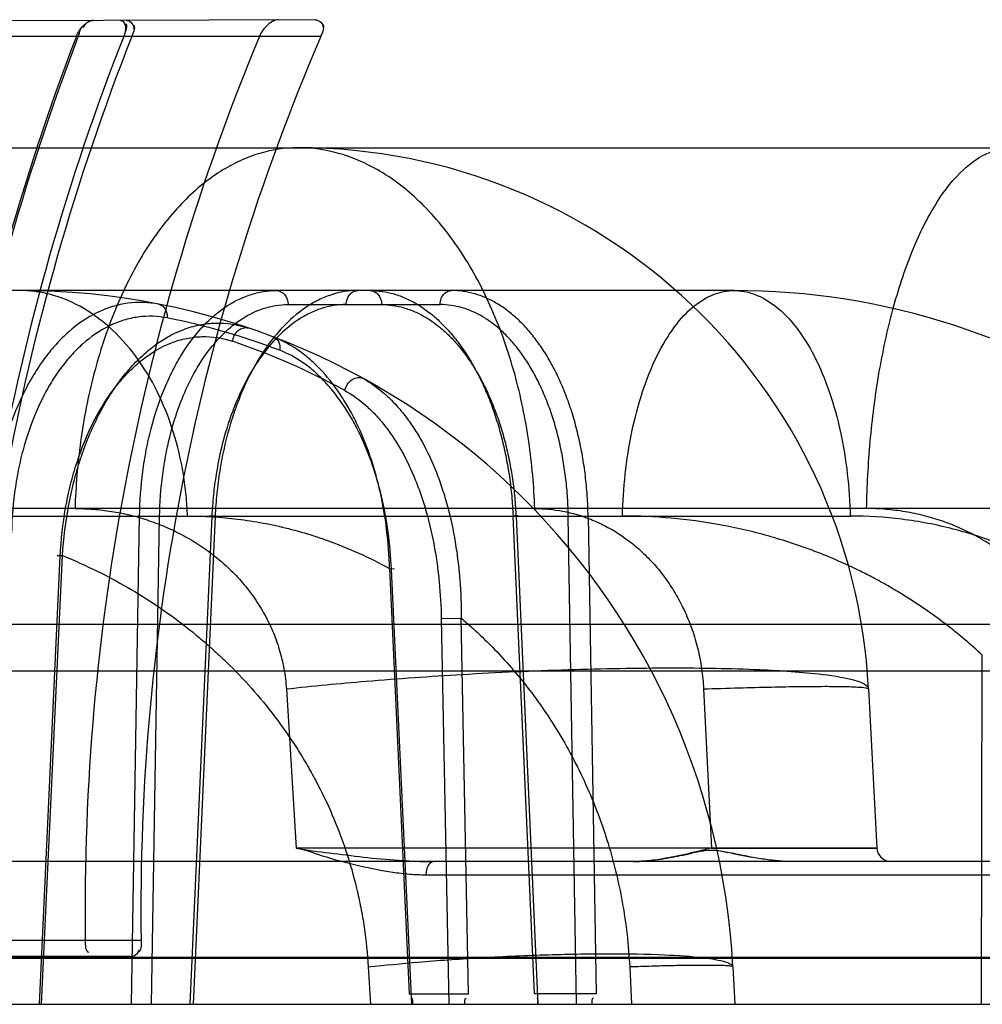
# Model space of a CAD drawing. Header units: millimetres. Extents: x 0 to 297, y 0 to 210.
# Tile 274 of 438: x 146.539 to 146.66, y 159.364 to 159.488. Entities that reach past the tile are written whole.
import ezdxf

# ---------------------------------------------------------------- set-up
doc = ezdxf.new("R2010")
doc.units = ezdxf.units.MM
doc.header["$LTSCALE"] = 16.335
doc.layers.add('INTFCLR_144815', color=7, linetype='CONTINUOUS')
doc.layers.add('INTFCLR_72935', color=7, linetype='CONTINUOUS')

msp = doc.modelspace()

# ---------------------------------------------------------------- linework, layer by layer
at = {"layer": 'INTFCLR_144815', "color": 9, "linetype": 'Continuous'}
for p, q in [((146.4163686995, 159.4719782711), (146.6635935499, 159.4719782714)), ((146.6285121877, 159.4539782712), (146.3965295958, 159.4539782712)), ((146.5723288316, 159.4522096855), (146.5914845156, 159.4522096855)), ((146.683059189, 159.4264903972), (146.3429684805, 159.4264903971)), ((146.3665707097, 159.4255483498), (146.643192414, 159.4255483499)), ((146.5525831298, 159.3639782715), (146.5536149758, 159.4255483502)), ((146.5561475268, 159.4254855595), (146.5536149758, 159.42554835)), ((146.5551132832, 159.3639782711), (146.5561475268, 159.4254855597)), ((146.562730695, 159.4254855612), (146.5599608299, 159.3639782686)), ((146.5631468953, 159.4255483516), (146.560370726, 159.3639782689)), ((146.5631468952, 159.4255483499), (146.5624047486, 159.4255478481)), ((146.5631468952, 159.4255483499), (146.5624047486, 159.4255478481)), ((146.603384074, 159.3652872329), (146.6006888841, 159.4255483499)), ((146.6010664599, 159.4254855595), (146.6038212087, 159.3639782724)), ((146.6086753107, 159.363978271), (146.6076577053, 159.4254855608)), ((146.6101481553, 159.4255483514), (146.6111489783, 159.3652872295)), ((146.540990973, 159.3639782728), (146.5436289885, 159.420495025)), ((146.541270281, 159.3639782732), (146.5439143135, 159.4205578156)), ((146.5851263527, 159.4189178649), (146.5876115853, 159.3652872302)), ((146.5851263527, 159.4189178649), (146.5857432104, 159.418905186)), ((146.5851263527, 159.4189178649), (146.5857432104, 159.418905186)), ((146.5879194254, 159.3639782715), (146.585373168, 159.4188550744)), ((146.591644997, 159.4126171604), (146.5941543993, 159.4126799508)), ((146.591644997, 159.4126171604), (146.5925823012, 159.3639782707)), ((146.5950705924, 159.3652872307), (146.5941543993, 159.4126799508)), ((146.3537610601, 159.4119259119), (146.9979115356, 159.4119259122)), ((146.6597209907, 159.3639782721), (146.659830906, 159.4079855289)), ((146.9960194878, 159.4059782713), (146.319211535, 159.4059782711)), ((146.5721203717, 159.40374646), (146.5733459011, 159.3836840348)), ((146.6454948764, 159.4037464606), (146.6465463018, 159.383684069)), ((146.6465463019, 159.3836840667), (146.5733459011, 159.3836840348)), ((146.6257065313, 159.3836840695), (146.6465463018, 159.383684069)), ((147.0746407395, 159.3819782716), (146.5906306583, 159.3819782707)), ((146.6744869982, 159.3802724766), (146.5897434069, 159.3802724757)), ((147.2289768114, 159.3697688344), (146.3535427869, 159.3697688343)), ((146.3700117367, 159.3699259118), (147.2142079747, 159.369925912)), ((146.5824415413, 159.3686885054), (146.5827142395, 159.3639782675)), ((146.6283888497, 159.368688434), (146.628635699, 159.3639782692)), ((146.2827168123, 159.3639782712), (147.2284444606, 159.3639782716))]:
    msp.add_line(p, q, dxfattribs=at)
at = {"layer": 'INTFCLR_144815', "color": 6, "linetype": 'Continuous'}
for p, q in [((146.6101481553, 159.4255483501), (146.6076577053, 159.4254855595)), ((146.6247078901, 159.4037464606), (146.6257065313, 159.3836840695)), ((146.5906306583, 159.3819782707), (146.4666356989, 159.3819782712)), ((146.6153950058, 159.36868857), (146.6156341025, 159.3639782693)), ((146.5876115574, 159.365287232), (146.5950705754, 159.365287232)), ((146.611148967, 159.365287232), (146.603384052, 159.365287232))]:
    msp.add_line(p, q, dxfattribs=at)
at = {"layer": 'INTFCLR_144815', "color": 7, "linetype": 'Continuous'}
for p, q in [((146.6269570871, 159.3832722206), (146.627767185, 159.3831240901)), ((146.628219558, 159.3830341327), (146.6307522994, 159.3825338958))]:
    msp.add_line(p, q, dxfattribs=at)
at = {"layer": 'INTFCLR_144815', "color": 9, "linetype": 'Continuous'}
for centre, radius, start, end in [((146.5735935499, 159.3999782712), 0.07200000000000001, 3.0000000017, 89.99999998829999), ((146.5385121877, 159.3639782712), 0.09, 3.0000000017, 89.99999998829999), ((146.6285121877, 159.3639782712), 0.09, 54.0898465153, 89.99999998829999), ((146.539868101, 159.3638610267), 0.0883541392, 69.1734724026, 78.7487648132), ((146.5370452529, 159.3638540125), 0.08836933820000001, 61.29775105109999, 71.3334614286), ((146.6483438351, 159.3837782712), 0.0018, 182.9999999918, 269.9999999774)]:
    msp.add_arc(centre, radius, start, end, dxfattribs=at)
for points, knots in [([(146.5735935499, 159.4719782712), (146.5719156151, 159.4719782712), (146.5683423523, 159.4714196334), (146.5631578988, 159.4688796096), (146.5582456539, 159.4645860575), (146.5538902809, 159.4586949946), (146.5503174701, 159.4515100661), (146.5476824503, 159.4434573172), (146.5460416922, 159.4350222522), (146.5455705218, 159.4293105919), (146.5454838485, 159.4264903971)], [0, 0, 0, 0, 0.08645357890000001, 0.183076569, 0.2936436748, 0.4193778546, 0.5582098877, 0.7053461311, 0.8546242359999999, 1, 1, 1, 1]), ([(146.6034229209, 159.4264903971), (146.6033309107, 159.4293116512), (146.6028299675, 159.4350304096), (146.6010857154, 159.4434734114), (146.5982833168, 159.451535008), (146.5944821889, 159.4587272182), (146.5898486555, 159.4646195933), (146.5846297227, 159.4689034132), (146.5791389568, 159.4714261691), (146.5753718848, 159.4719782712), (146.5735935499, 159.4719782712)], [0, 0, 0, 0, 0.1425941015, 0.2892961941, 0.4344549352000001, 0.5723109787, 0.6983801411, 0.8106782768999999, 0.9101657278, 1, 1, 1, 1]), ([(146.6452501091, 159.4264903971), (146.6453065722, 159.4293057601), (146.6456113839, 159.4349847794), (146.6466729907, 159.4433810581), (146.648373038, 159.4513850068), (146.6506688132, 159.458516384), (146.6534549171, 159.4643682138), (146.6565967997, 159.4686762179), (146.6599856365, 159.4713429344), (146.6624820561, 159.4719782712), (146.6635935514, 159.4719782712)], [0, 0, 0, 0, 0.1619392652, 0.3267610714, 0.4862354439, 0.6318347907, 0.756666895, 0.8574570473, 0.9360798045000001, 1, 1, 1, 1]), ([(146.5596650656, 159.4255483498), (146.5596490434, 159.4259813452), (146.5596033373, 159.4268531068), (146.5594561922, 159.42861442), (146.5590430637, 159.4317489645), (146.558000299, 159.4361883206), (146.5560026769, 159.4412388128), (146.5532922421, 159.445742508), (146.5499904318, 159.4494234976), (146.5462870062, 159.4520850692), (146.5429836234, 159.4534088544), (146.5406935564, 159.4538423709), (146.5394372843, 159.4539591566), (146.5388186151, 159.4539782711), (146.5385121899, 159.4539782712)], [0, 0, 0, 0, 0.0334345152, 0.06734841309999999, 0.1363626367, 0.2772581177, 0.4180232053, 0.5538030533, 0.6807505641, 0.7969575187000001, 0.9026976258, 0.952274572, 0.9763550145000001, 1, 1, 1, 1]), ([(146.5536149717, 159.42554835), (146.5536480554, 159.4274255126), (146.5538518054, 159.4302220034), (146.5543699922, 159.4334333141), (146.5547423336, 159.4352198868), (146.5553574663, 159.4377715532), (146.5562812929, 159.4406239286), (146.5574861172, 159.4433022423), (146.558229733, 159.4447224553), (146.5593454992, 159.4466553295), (146.5606305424, 159.4484327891), (146.5620953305, 159.4499707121), (146.5630538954, 159.4508705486), (146.5647512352, 159.4522089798), (146.5666591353, 159.4531940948), (146.5683499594, 159.4536810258), (146.5694618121, 159.4539088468), (146.5703102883, 159.4539782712), (146.5708728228, 159.4539782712)], [0, 0, 0, 0, 0.1550961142, 0.2309727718, 0.2686005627, 0.3058243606, 0.4478078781, 0.5153475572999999, 0.5482357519, 0.5801905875, 0.6997441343, 0.7279830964, 0.7555916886, 0.8082820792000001, 0.9063142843, 0.9300731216, 0.9535291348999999, 1, 1, 1, 1]), ([(146.5811215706, 159.4539782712), (146.5799982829, 159.4539782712), (146.5782755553, 159.4536892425), (146.5764093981, 159.4529180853), (146.5753482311, 159.4523463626), (146.5737075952, 159.4513151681), (146.5719283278, 159.4497418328), (146.5703783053, 159.4478922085), (146.5695104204, 159.4466994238), (146.568205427, 159.4447280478), (146.5670900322, 159.4425726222), (146.5661464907, 159.4402936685), (146.5655356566, 159.4386617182), (146.5645819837, 159.4356656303), (146.5639048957, 159.4325495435), (146.563509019, 159.4298075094), (146.5632918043, 159.4279226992), (146.5631890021, 159.4264997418), (146.5631468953, 159.4255483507)], [0, 0, 0, 0, 0.0921262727, 0.1402361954, 0.1652485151, 0.19089814, 0.299084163, 0.3579381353, 0.3886855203, 0.4200105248, 0.55180504, 0.5866888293, 0.6223203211, 0.6946805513, 0.8444138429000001, 0.883072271, 0.9218954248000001, 1, 1, 1, 1]), ([(146.5708728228, 159.4539782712), (146.5712540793, 159.4539782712), (146.5720790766, 159.4535125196), (146.5723225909, 159.4526516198), (146.5723288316, 159.4522096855)], [0, 0, 0, 0, 0.4631199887, 1, 1, 1, 1]), ([(146.5796655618, 159.4522096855), (146.5796686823, 159.4524306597), (146.5797585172, 159.452983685), (146.5802203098, 159.4537335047), (146.5808415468, 159.4539782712), (146.5811215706, 159.4539782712)], [0, 0, 0, 0, 0.2651746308, 0.663997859, 1, 1, 1, 1]), ([(146.5826824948, 159.4539782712), (146.5829807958, 159.4539782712), (146.5835429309, 159.4537402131), (146.5840231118, 159.4530313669), (146.584134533, 159.4524908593), (146.5841385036, 159.4522096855)], [0, 0, 0, 0, 0.3576997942, 0.6628042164, 1, 1, 1, 1]), ([(146.5914845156, 159.4522096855), (146.5914883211, 159.4524791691), (146.5915928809, 159.4530049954), (146.5920554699, 159.4537226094), (146.5926288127, 159.4539782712), (146.5929405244, 159.4539782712)], [0, 0, 0, 0, 0.3233718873, 0.6259930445, 1, 1, 1, 1]), ([(146.6144798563, 159.4255483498), (146.6145230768, 159.4273090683), (146.614757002, 159.4308660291), (146.6155717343, 159.4361229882), (146.6168780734, 159.4411377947), (146.6186457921, 159.4456101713), (146.6207972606, 159.4492818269), (146.6232290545, 159.4519780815), (146.6258291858, 159.4536084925), (146.6276692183, 159.4539782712), (146.6285121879, 159.4539782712)], [0, 0, 0, 0, 0.1548617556, 0.3130001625, 0.4670858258, 0.6095885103, 0.7345559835, 0.8393758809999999, 0.9258800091, 1, 1, 1, 1]), ([(146.6285121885, 159.4539782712), (146.6289424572, 159.4539782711), (146.6298292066, 159.4538967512), (146.6316704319, 159.453387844), (146.634026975, 159.4519920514), (146.6365716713, 159.4492960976), (146.6388286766, 159.4456223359), (146.6406809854, 159.441145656), (146.6425109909, 159.4344307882), (146.6431010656, 159.4291054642), (146.6431924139, 159.4255483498)], [0, 0, 0, 0, 0.0373944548, 0.07690222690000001, 0.1652474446, 0.2711212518, 0.3961912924, 0.5379765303, 0.6907509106, 1, 1, 1, 1]), ([(146.5560593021, 159.4522511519), (146.5547784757, 159.4525057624), (146.5527639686, 159.4525709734), (146.5505037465, 159.4520671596), (146.5492317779, 159.4516221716), (146.5472873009, 159.4507680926), (146.5454733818, 159.4495170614), (146.5438525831, 159.4480012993), (146.5427525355, 159.4468458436), (146.5414589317, 159.4452372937), (146.540306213, 159.4434681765), (146.5394510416, 159.4419420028), (146.5382000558, 159.4394622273), (146.5371956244, 159.4368075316), (146.5364179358, 159.4340469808), (146.5359439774, 159.4321063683), (146.535277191, 159.4286066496), (146.5350001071, 159.4255461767), (146.5349410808, 159.4234938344)], [0, 0, 0, 0, 0.09771588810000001, 0.1472704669, 0.1727131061, 0.1984371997, 0.3060937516, 0.3349763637, 0.3645291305, 0.4253885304, 0.4891348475, 0.5222846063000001, 0.5562566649, 0.6969275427, 0.733562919, 0.7708730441, 0.8463655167, 1, 1, 1, 1]), ([(146.5560592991, 159.4522511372), (146.5563825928, 159.4521868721), (146.5570133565, 159.4516676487), (146.5571324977, 159.4509068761), (146.5571070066, 159.4505170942)], [0, 0, 0, 0, 0.457655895, 1, 1, 1, 1]), ([(146.5561475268, 159.4254855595), (146.5561772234, 159.4272500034), (146.5563663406, 159.429878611), (146.5568506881, 159.4328973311), (146.5571988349, 159.4345767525), (146.5577744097, 159.4369752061), (146.5586398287, 159.4396562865), (146.559769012, 159.4421741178), (146.5604660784, 159.4435091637), (146.5615119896, 159.4453259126), (146.5627170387, 159.4469967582), (146.5640912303, 159.4484425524), (146.5649905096, 159.4492883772), (146.5665829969, 159.4505463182), (146.5683735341, 159.4514724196), (146.5699605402, 159.4519303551), (146.5710042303, 159.4521445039), (146.5718007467, 159.4522096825), (146.5723288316, 159.4522096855)], [0, 0, 0, 0, 0.1551843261, 0.2310962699, 0.2687402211, 0.3059786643, 0.4480042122, 0.5155515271, 0.5484407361, 0.5803955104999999, 0.6999255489, 0.7281549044, 0.7557526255, 0.8084172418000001, 0.9063806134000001, 0.9301219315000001, 0.9535610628, 1, 1, 1, 1]), ([(146.5796655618, 159.4522096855), (146.578608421, 159.4522096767), (146.5769871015, 159.4519380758), (146.5752305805, 159.4512129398), (146.5742315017, 159.4506756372), (146.5726870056, 159.449706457), (146.5710116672, 159.4482275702), (146.5695516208, 159.4464888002), (146.5687340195, 159.4453675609), (146.5675045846, 159.4435146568), (146.5664533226, 159.4414885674), (146.5655637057, 159.4393461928), (146.5649878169, 159.4378121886), (146.5640886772, 159.4349959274), (146.5634491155, 159.4320668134), (146.5630744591, 159.4294892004), (146.5628687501, 159.4277174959), (146.5627709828, 159.4263798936), (146.5627306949, 159.4254855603)], [0, 0, 0, 0, 0.09218057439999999, 0.1403214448, 0.1653478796, 0.1910107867, 0.2992378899, 0.3581064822, 0.388858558, 0.4201858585, 0.5519765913, 0.5868545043, 0.6224779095, 0.6948168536, 0.8444924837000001, 0.8831327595, 0.9219368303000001, 1, 1, 1, 1]), ([(146.5841385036, 159.4522096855), (146.5846055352, 159.4522096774), (146.5855482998, 159.4521417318), (146.5869489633, 159.4518373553), (146.5883311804, 159.4513327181), (146.5896844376, 159.4506335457), (146.5909986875, 159.4497451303), (146.5922647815, 159.4486743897), (146.5934747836, 159.447429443), (146.5946204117, 159.4460188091), (146.5956943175, 159.4444527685), (146.5966882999, 159.4427421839), (146.5975961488, 159.4408996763), (146.5984111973, 159.4389377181), (146.5991282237, 159.4368696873), (146.5997417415, 159.4347099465), (146.6002473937, 159.4324747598), (146.600641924, 159.4301812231), (146.6009219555, 159.4278459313), (146.6010311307, 159.4262745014), (146.6010664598, 159.4254855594)], [0, 0, 0, 0, 0.0407011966, 0.08204297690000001, 0.1245302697, 0.168562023, 0.2144606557, 0.2624873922, 0.3128162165, 0.3655397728, 0.4206675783, 0.4781351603, 0.5378085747, 0.5995429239, 0.6631658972, 0.7284521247, 0.7951074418, 0.8627883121, 0.9311758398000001, 1, 1, 1, 1]), ([(146.6076577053, 159.4254855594), (146.6076446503, 159.4262749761), (146.6075798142, 159.4278473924), (146.6073653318, 159.430185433), (146.607035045, 159.4324807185), (146.6065920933, 159.4347162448), (146.6060393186, 159.4368754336), (146.6053805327, 159.4389429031), (146.604620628, 159.4409046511), (146.6037644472, 159.4427471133), (146.6028183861, 159.4444575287), (146.6017883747, 159.4460232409), (146.6006822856, 159.4474335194), (146.5995069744, 159.4486782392), (146.5982703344, 159.4497488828), (146.5969802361, 159.4506370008), (146.5956462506, 159.451335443), (146.5942786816, 159.4518390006), (146.5928878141, 159.4521423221), (146.5919499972, 159.4522096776), (146.5914845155, 159.4522096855)], [0, 0, 0, 0, 0.0693995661, 0.1382659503, 0.2062928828, 0.2731414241, 0.3384939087, 0.4021035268, 0.4637640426, 0.5232945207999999, 0.5805528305, 0.6354224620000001, 0.6878573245, 0.7378968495, 0.7856711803, 0.831371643, 0.8752629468, 0.9176865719, 0.9590839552, 1, 1, 1, 1]), ([(146.5571070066, 159.4505170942), (146.5559049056, 159.4507559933), (146.5540147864, 159.4508172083), (146.5518951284, 159.4503422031), (146.5507038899, 159.4499227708), (146.5488838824, 159.4491186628), (146.5471884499, 159.4479401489), (146.5456762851, 159.4465133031), (146.5446507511, 159.4454251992), (146.543446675, 159.4439101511), (146.5423755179, 159.4422447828), (146.5415826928, 159.4408078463), (146.540424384, 159.438471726), (146.53950019, 159.4359715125), (146.5387903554, 159.4333727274), (146.5383595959, 159.4315446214), (146.5377602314, 159.4282462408), (146.5375259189, 159.4253636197), (146.5374879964, 159.423431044)], [0, 0, 0, 0, 0.0976914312, 0.1471743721, 0.1725712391, 0.1982435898, 0.3056783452, 0.3345042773, 0.3640047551, 0.4247766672, 0.4884590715, 0.5215903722, 0.5555516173, 0.6962629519, 0.7329371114, 0.7702971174, 0.8459277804, 1, 1, 1, 1]), ([(146.5439142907, 159.4205578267), (146.5440425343, 159.4227149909), (146.5444334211, 159.4259266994), (146.5452523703, 159.4295902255), (146.5458190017, 159.4316234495), (146.5467374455, 159.434515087), (146.5478954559, 159.4372841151), (146.5493165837, 159.4398533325), (146.5502839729, 159.4414289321), (146.5515789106, 159.443241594), (146.5530199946, 159.4448670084), (146.5542376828, 159.4460162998), (146.5560214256, 159.4475024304), (146.5580084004, 159.4486809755), (146.5601084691, 159.4493963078), (146.5614751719, 159.4497368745), (146.563895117, 159.4500203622), (146.5659973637, 159.449689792), (146.5673032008, 159.4492488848)], [0, 0, 0, 0, 0.1536085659, 0.2291565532, 0.2666908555, 0.3036012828, 0.4448362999, 0.4788681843, 0.5122647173, 0.5762199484, 0.6369511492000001, 0.666341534, 0.695148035, 0.8020376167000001, 0.8275046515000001, 0.8527355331, 0.9020288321, 1, 1, 1, 1]), ([(146.5653287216, 159.4475748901), (146.5653656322, 159.4478264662), (146.5655343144, 159.4483373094), (146.5660929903, 159.4491165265), (146.5669000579, 159.4493850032), (146.5673031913, 159.4492488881)], [0, 0, 0, 0, 0.2671341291, 0.5529798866, 1, 1, 1, 1]), ([(146.5436289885, 159.4204950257), (146.5437242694, 159.4225314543), (146.5440547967, 159.4255642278), (146.5447864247, 159.4290264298), (146.5452988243, 159.4309462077), (146.5461329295, 159.4336737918), (146.5471957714, 159.4362866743), (146.5485089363, 159.4387119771), (146.5494041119, 159.4401980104), (146.5506056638, 159.441907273), (146.5519462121, 159.443440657), (146.5530809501, 159.4445247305), (146.554745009, 159.445925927), (146.5566032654, 159.4470376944), (146.5585700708, 159.4477120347), (146.5598515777, 159.4480335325), (146.5621250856, 159.4483014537), (146.5641006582, 159.4479894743), (146.5653287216, 159.4475748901)], [0, 0, 0, 0, 0.1542205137, 0.2299439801, 0.2675366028, 0.3044886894, 0.4457272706, 0.4797295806, 0.5130837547, 0.5769222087, 0.6375114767, 0.6668218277, 0.6955443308, 0.8021303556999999, 0.8275356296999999, 0.8527161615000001, 0.9019482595, 1, 1, 1, 1]), ([(146.5851263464, 159.418917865), (146.5850789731, 159.4205647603), (146.5848374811, 159.4238258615), (146.5841512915, 159.4278387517), (146.5833682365, 159.4309386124), (146.5824528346, 159.4338762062), (146.5813168, 159.4366625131), (146.5801115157, 159.4389409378), (146.5793777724, 159.4401632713), (146.5782765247, 159.4418518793), (146.5768474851, 159.4436508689), (146.5752200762, 159.4451973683), (146.5742688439, 159.4459718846), (146.5728640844, 159.4469974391), (146.5715852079, 159.4476888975), (146.5705230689, 159.4480931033)], [0, 0, 0, 0, 0.1439860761, 0.2853094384, 0.3551749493, 0.4232683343, 0.5541201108, 0.6173545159, 0.6483702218, 0.6786754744, 0.7935451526, 0.8479701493, 0.8746010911, 0.900682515, 1, 1, 1, 1]), ([(146.5705230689, 159.4480931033), (146.5707971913, 159.4479887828), (146.5712852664, 159.4474643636), (146.5713290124, 159.4467864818), (146.5712815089, 159.4464422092)], [0, 0, 0, 0, 0.4576858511, 1, 1, 1, 1]), ([(146.585373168, 159.4188550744), (146.5853005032, 159.420417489), (146.5850209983, 159.4235086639), (146.5843177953, 159.4273081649), (146.5835398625, 159.430241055), (146.582641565, 159.4330186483), (146.5815408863, 159.4356518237), (146.5803823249, 159.4378044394), (146.5796791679, 159.438958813), (146.5786266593, 159.4405528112), (146.5772661, 159.4422506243), (146.5757212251, 159.443710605), (146.5748198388, 159.4444414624), (146.5734916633, 159.4454082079), (146.5722841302, 159.4460607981), (146.5712815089, 159.4464422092)], [0, 0, 0, 0, 0.1442075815, 0.2857236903, 0.3556731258, 0.4238379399, 0.5547877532, 0.6180481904, 0.6490686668, 0.6793743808, 0.7941690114, 0.8485102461, 0.8750836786, 0.901097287, 1, 1, 1, 1]), ([(146.5794853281, 159.4413651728), (146.5795453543, 159.4416273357), (146.5797781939, 159.4421585), (146.5804456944, 159.4429270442), (146.5813554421, 159.4431278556), (146.5817487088, 159.4429124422)], [0, 0, 0, 0, 0.2650970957, 0.5580199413, 1, 1, 1, 1]), ([(146.5817487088, 159.4429124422), (146.5827471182, 159.4423655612), (146.584170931, 159.4413337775), (146.5858620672, 159.4396727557), (146.5870802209, 159.438229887), (146.5882125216, 159.4366296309), (146.5896228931, 159.4342730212), (146.5906587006, 159.4320336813), (146.5914176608, 159.4300151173), (146.5919027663, 159.4286018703), (146.5926640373, 159.426040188), (146.5933138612, 159.4230093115), (146.5937594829, 159.4198999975), (146.5940742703, 159.4167075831), (146.5941596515, 159.4142931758), (146.5941543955, 159.4126799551)], [0, 0, 0, 0, 0.1002033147, 0.1531110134, 0.2085096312, 0.2661594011, 0.3254819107, 0.4500774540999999, 0.4825681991, 0.5153103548, 0.5815777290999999, 0.7177028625, 0.7876464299, 0.8579986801, 1, 1, 1, 1]), ([(146.5794853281, 159.4413651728), (146.5804322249, 159.4408465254), (146.581784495, 159.4398692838), (146.5833941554, 159.4382959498), (146.5845583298, 159.4369287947), (146.5856454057, 159.4354126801), (146.5870045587, 159.4331772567), (146.5880100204, 159.4310521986), (146.5887545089, 159.4291359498), (146.5892332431, 159.4277936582), (146.5899908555, 159.4253583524), (146.590652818, 159.4224743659), (146.5911284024, 159.4195123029), (146.591485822, 159.4164664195), (146.5916145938, 159.4141600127), (146.591644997, 159.412617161)], [0, 0, 0, 0, 0.0996799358, 0.152413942, 0.2076783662, 0.2652217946, 0.3244798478, 0.4490468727, 0.4815412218, 0.5142909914, 0.5806022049, 0.7169204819, 0.78700019, 0.8575246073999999, 1, 1, 1, 1]), ([(146.5454838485, 159.4264903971), (146.5462534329, 159.4264901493), (146.5477900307, 159.4264303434), (146.550080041, 159.426160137), (146.5523459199, 159.4257101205), (146.5542077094, 159.425184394), (146.5556789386, 159.4246690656), (146.5571385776, 159.4240890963), (146.5589175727, 159.4232501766), (146.5609601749, 159.4220616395), (146.5629042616, 159.4206904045), (146.5644277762, 159.4193920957), (146.5655805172, 159.4182564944), (146.5666900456, 159.4170562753), (146.5679644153, 159.4154452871), (146.5690732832, 159.4137061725), (146.5698520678, 159.4122374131), (146.5705539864, 159.410716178), (146.5712731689, 159.4087422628), (146.5718657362, 159.4062800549), (146.5720688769, 159.4045968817), (146.5721203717, 159.40374646)], [0, 0, 0, 0, 0.05990535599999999, 0.1195580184, 0.1793161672, 0.239547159, 0.2699716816, 0.3006297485, 0.3617783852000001, 0.4228769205, 0.4843588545, 0.5467274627, 0.5784374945, 0.6102765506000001, 0.6739139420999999, 0.7380382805, 0.7705219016, 0.8032626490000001, 0.8683949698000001, 0.9336809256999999, 1, 1, 1, 1]), ([(146.6034229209, 159.4264903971), (146.6046080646, 159.4264902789), (146.6070188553, 159.4262615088), (146.6096470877, 159.4254899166), (146.6113582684, 159.424763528), (146.6125228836, 159.4242004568), (146.6139534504, 159.4233766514), (146.6156031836, 159.4222041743), (146.6169101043, 159.4210731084), (146.6179151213, 159.4200696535), (146.6189043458, 159.418983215), (146.6200661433, 159.4175042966), (146.6210988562, 159.4158967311), (146.6218502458, 159.4145221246), (146.6225538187, 159.4130736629), (146.6233134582, 159.4111765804), (146.62389561, 159.4091983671), (146.624254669, 159.4075626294), (146.624540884, 159.4058818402), (146.6246652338, 159.4046019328), (146.6247078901, 159.4037464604)], [0, 0, 0, 0, 0.1035794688, 0.210210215, 0.2378594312, 0.2660175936, 0.3232251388, 0.3819002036, 0.44265055, 0.4740329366, 0.5059841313, 0.5710225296, 0.6381353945, 0.6727121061, 0.7078920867, 0.7788249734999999, 0.8510284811, 0.8878340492, 0.9251403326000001, 1, 1, 1, 1]), ([(146.6718603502, 159.4037464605), (146.6718130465, 159.404537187), (146.6716320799, 159.4061092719), (146.6711065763, 159.4084234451), (146.6704642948, 159.4102960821), (146.6698329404, 159.4117528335), (146.6691242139, 159.4131761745), (146.6681033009, 159.41488306), (146.6669148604, 159.4164812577), (146.6658685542, 159.417690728), (146.6647597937, 159.4188527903), (146.6632723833, 159.4202042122), (146.6613410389, 159.4216535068), (146.6596235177, 159.4227153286), (146.6581912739, 159.4234723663), (146.6567283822, 159.4241662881), (146.6548474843, 159.424911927), (146.652908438, 159.4254955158), (146.6513266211, 159.4258650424), (146.6497240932, 159.4261687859), (146.6476977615, 159.4264228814), (146.6460659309, 159.4264901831), (146.6452501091, 159.4264903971)], [0, 0, 0, 0, 0.0616832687, 0.1229325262, 0.1844587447, 0.2155265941, 0.2465155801, 0.3082221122, 0.3701181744, 0.4013337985, 0.4327102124, 0.4951463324, 0.5575684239, 0.6204868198, 0.6521520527, 0.6836821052, 0.746531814, 0.8094967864, 0.8411672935, 0.872990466, 0.9364726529, 1, 1, 1, 1]), ([(146.5596650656, 159.4255483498), (146.561770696, 159.4255473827), (146.5660504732, 159.425287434), (146.5713688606, 159.4242919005), (146.5750837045, 159.4232261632), (146.5794228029, 159.4217523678), (146.5825982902, 159.4203194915), (146.5851263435, 159.4189178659)], [0, 0, 0, 0, 0.2377029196, 0.4826562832, 0.6091674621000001, 0.6736817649, 1, 1, 1, 1]), ([(146.6598309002, 159.407985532), (146.6583592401, 159.4093604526), (146.6552057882, 159.412032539), (146.6513705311, 159.4146872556), (146.6486562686, 159.416330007), (146.6473932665, 159.4170528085), (146.6460016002, 159.4178104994), (146.643206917, 159.4192456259), (146.6387812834, 159.4211789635), (146.6338346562, 159.4228090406), (146.6303123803, 159.423705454), (146.6282825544, 159.4241482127), (146.6252393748, 159.4247392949), (146.6206442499, 159.425363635), (146.6165305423, 159.4255483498), (146.6144798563, 159.4255483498)], [0, 0, 0, 0, 0.1213859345, 0.2486872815, 0.28063004, 0.3125972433, 0.3363837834, 0.3761281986, 0.5019267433, 0.6269864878, 0.6895683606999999, 0.720916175, 0.7521913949, 0.8764028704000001, 1, 1, 1, 1]), ([(146.6895791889, 159.3988033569), (146.6883108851, 159.4008506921), (146.6854803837, 159.4048676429), (146.6817531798, 159.4089615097), (146.6790314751, 159.4115023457), (146.677197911, 159.4131062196), (146.673928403, 159.415699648), (146.6689870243, 159.4189016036), (146.6642454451, 159.4211699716), (146.6610184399, 159.422402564), (146.6588795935, 159.4231416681), (146.6551463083, 159.4242338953), (146.6497388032, 159.4252723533), (146.6453640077, 159.4255476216), (146.6431924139, 159.4255483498)], [0, 0, 0, 0, 0.129235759, 0.2629815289, 0.2961897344, 0.3290178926, 0.3936799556, 0.5199915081, 0.6440812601, 0.6748668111, 0.7053420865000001, 0.7654923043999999, 0.883469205, 1, 1, 1, 1]), ([(146.5436289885, 159.4204950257), (146.5434986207, 159.4205059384), (146.5428887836, 159.4205903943), (146.5436898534, 159.4205629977), (146.5439142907, 159.4205578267)], [0, 0, 0, 0, 0.3681851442, 1, 1, 1, 1]), ([(146.5436289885, 159.4204950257), (146.5434986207, 159.4205059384), (146.5428887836, 159.4205903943), (146.5436898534, 159.4205629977), (146.5439142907, 159.4205578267)], [0, 0, 0, 0, 0.3681851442, 1, 1, 1, 1]), ([(146.5439140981, 159.4205578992), (146.5447170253, 159.420230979), (146.5481618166, 159.4187494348), (146.5527825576, 159.4162781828), (146.557643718, 159.4130093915), (146.5602916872, 159.4109472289), (146.5620128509, 159.4094785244), (146.5631554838, 159.4084670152), (146.5651132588, 159.4066357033), (146.5677776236, 159.4038507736), (146.5707402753, 159.400244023), (146.5727632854, 159.3973487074), (146.5740266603, 159.3953336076), (146.5748519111, 159.393956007), (146.5762235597, 159.3914985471), (146.5779677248, 159.3878635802), (146.5796980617, 159.3833201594), (146.5808215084, 159.3793952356), (146.581521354, 159.3761706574), (146.5820860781, 159.3728732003), (146.5823444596, 159.3703655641), (146.5824415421, 159.3686885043)], [0, 0, 0, 0, 0.0381612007, 0.1650471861, 0.2298277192, 0.2958795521, 0.3126337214, 0.3294237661, 0.3630492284, 0.4306156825, 0.49890742, 0.5683202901, 0.5859067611, 0.6035977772, 0.639003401, 0.7097607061, 0.780850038, 0.8527710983, 0.8892276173, 0.9260543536, 1, 1, 1, 1]), ([(146.594154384, 159.4126799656), (146.5946141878, 159.4122902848), (146.5955052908, 159.4115102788), (146.5981118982, 159.409083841), (146.6009551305, 159.4059912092), (146.6035254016, 159.4026241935), (146.604943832, 159.4005748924), (146.6070278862, 159.3973534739), (146.6091842, 159.3933561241), (146.6109643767, 159.3891545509), (146.6118859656, 159.3866559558), (146.6131664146, 159.3828104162), (146.6146340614, 159.3768491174), (146.6152560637, 159.3714225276), (146.6153950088, 159.3686885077)], [0, 0, 0, 0, 0.036015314, 0.07074876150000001, 0.2127885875, 0.286257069, 0.3237458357, 0.3616863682, 0.5155102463, 0.5942487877, 0.634219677, 0.6746145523, 0.8364186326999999, 1, 1, 1, 1]), ([(146.5721203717, 159.40374646), (146.5754615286, 159.4041174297), (146.582842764, 159.4048209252), (146.5946780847, 159.4056523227), (146.6075221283, 159.4062354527), (146.6200214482, 159.4064658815), (146.630744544, 159.4062972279), (146.6385644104, 159.405803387), (146.6431047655, 159.4051052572), (146.6450357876, 159.4044183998), (146.645484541, 159.4039436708), (146.6454948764, 159.40374646)], [0, 0, 0, 0, 0.1363873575, 0.3007775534, 0.4813224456, 0.6579113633, 0.8080812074, 0.9157814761, 0.9768465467, 0.9919879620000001, 1, 1, 1, 1]), ([(146.6247078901, 159.4037464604), (146.626192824, 159.4037960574), (146.6290446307, 159.4038848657), (146.6331080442, 159.4039881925), (146.636708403, 159.4040535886), (146.6397515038, 159.4040782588), (146.6418984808, 159.4040652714), (146.6432888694, 159.4040284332), (146.6442023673, 159.4039875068), (146.6449256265, 159.4039297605), (146.6453480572, 159.4038493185), (146.6454929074, 159.4037840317), (146.6454948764, 159.4037464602)], [0, 0, 0, 0, 0.2139603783, 0.4108817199, 0.5853293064, 0.7325682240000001, 0.8489673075, 0.8948446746, 0.9323116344, 0.9819903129, 0.994582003, 1, 1, 1, 1]), ([(146.589743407, 159.3802724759), (146.589036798, 159.3802723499), (146.5876267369, 159.3803370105), (146.5848306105, 159.3806619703), (146.5813933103, 159.381364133), (146.5773279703, 159.3823990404), (146.5747025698, 159.3833718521), (146.5733457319, 159.3836840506)], [0, 0, 0, 0, 0.1261132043, 0.2516019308, 0.5020790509, 0.7515083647, 1, 1, 1, 1]), ([(146.589743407, 159.3802724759), (146.5897489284, 159.380485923), (146.5898047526, 159.3810965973), (146.5901829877, 159.3819782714), (146.5906306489, 159.3819782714)], [0, 0, 0, 0, 0.3229356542, 1, 1, 1, 1]), ([(146.5824415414, 159.3686885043), (146.5845287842, 159.3689217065), (146.5891433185, 159.3693640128), (146.5965471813, 159.3698867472), (146.6045897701, 159.3702535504), (146.6124217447, 159.3703984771), (146.6191431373, 159.3702923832), (146.6240454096, 159.36998147), (146.6268912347, 159.3695426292), (146.6281016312, 159.3691104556), (146.6283823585, 159.3688122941), (146.6283888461, 159.3686885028)], [0, 0, 0, 0, 0.1360651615, 0.3002817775, 0.4808261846, 0.6575427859, 0.8078742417, 0.9156914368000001, 0.9768118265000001, 0.9919690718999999, 1, 1, 1, 1]), ([(146.6283888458, 159.3686885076), (146.6283864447, 159.3687343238), (146.6281592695, 159.3687742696), (146.6278507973, 159.3688242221), (146.6272091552, 159.3688577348), (146.6264997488, 159.3688796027), (146.6257062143, 159.3688900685), (146.6245631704, 159.3688942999), (146.622896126, 159.368880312), (146.6206456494, 159.3688397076), (146.6181058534, 159.368775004), (146.6163232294, 159.3687195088), (146.6153950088, 159.3686885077)], [0, 0, 0, 0, 0.0105715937, 0.038501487, 0.0851957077, 0.150935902, 0.2050875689, 0.2672863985, 0.4146097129, 0.5890395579, 0.7859973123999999, 1, 1, 1, 1])]:
    msp.add_open_spline(points, degree=3, knots=knots, dxfattribs=at)
at = {"layer": 'INTFCLR_144815', "color": 6, "linetype": 'Continuous'}
for points, knots in [([(146.5826824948, 159.4539782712), (146.5831842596, 159.4539782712), (146.5842011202, 159.4539042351), (146.5857155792, 159.453571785), (146.5872162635, 159.4530170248), (146.5886796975, 159.4522480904), (146.5900905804, 159.4512779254), (146.5914416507, 159.4501175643), (146.5927301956, 159.4487717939), (146.5939492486, 159.447248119), (146.5950861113, 159.4455638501), (146.5961336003, 159.4437334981), (146.5970865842, 159.4417690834), (146.5979415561, 159.4396783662), (146.5986903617, 159.4374811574), (146.5993268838, 159.4352002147), (146.5998470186, 159.4328601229), (146.6002510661, 159.4304694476), (146.6005394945, 159.4280285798), (146.6006523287, 159.4263809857), (146.6006888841, 159.4255483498)], [0, 0, 0, 0, 0.0410983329, 0.0831685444, 0.1265987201, 0.1717480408, 0.2182249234, 0.2665499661, 0.3173705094, 0.3706132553, 0.426187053, 0.483644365, 0.5432036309, 0.6048932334, 0.6685387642, 0.7332287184, 0.7987610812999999, 0.8647983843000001, 0.9317351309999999, 1, 1, 1, 1]), ([(146.6101481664, 159.4255483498), (146.6101334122, 159.4263963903), (146.6100614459, 159.4280916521), (146.6098252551, 159.4306179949), (146.6094607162, 159.4331076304), (146.6089723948, 159.4355241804), (146.6083672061, 159.4378412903), (146.6076526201, 159.440043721), (146.6068308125, 159.4421298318), (146.6059063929, 159.4440870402), (146.6048888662, 159.4458957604), (146.6037884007, 159.4475416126), (146.6026116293, 159.449018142), (146.6013620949, 159.4503211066), (146.6000499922, 159.4514385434), (146.598687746, 159.4523602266), (146.5972913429, 159.453078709), (146.5958665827, 159.4535945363), (146.5944143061, 159.4539078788), (146.5934316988, 159.4539782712), (146.5929405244, 159.4539782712)], [0, 0, 0, 0, 0.0700922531, 0.1401518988, 0.2095979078, 0.2779298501, 0.3437875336, 0.4073989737, 0.4691646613, 0.528952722, 0.5861349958, 0.6405092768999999, 0.6923935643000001, 0.7419689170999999, 0.7894688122, 0.8345523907, 0.8775908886, 0.9189159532, 0.9594095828, 1, 1, 1, 1]), ([(146.6010664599, 159.4254855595), (146.6011749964, 159.4254951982), (146.6017256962, 159.4255900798), (146.6009220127, 159.4255531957), (146.6006888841, 159.4255483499)], [0, 0, 0, 0, 0.3184744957, 1, 1, 1, 1]), ([(146.6010664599, 159.4254855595), (146.6011749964, 159.4254951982), (146.6017256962, 159.4255900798), (146.6009220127, 159.4255531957), (146.6006888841, 159.4255483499)], [0, 0, 0, 0, 0.3184744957, 1, 1, 1, 1]), ([(146.5733457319, 159.3836840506), (146.5747248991, 159.3833667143), (146.5775884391, 159.3831111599), (146.5818722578, 159.3825021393), (146.5855084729, 159.3821759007), (146.5884348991, 159.38201052), (146.589899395, 159.3819782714), (146.5906306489, 159.3819782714)], [0, 0, 0, 0, 0.2442328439, 0.4941680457, 0.7472877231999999, 0.8738018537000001, 1, 1, 1, 1]), ([(146.6257065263, 159.3836840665), (146.6251215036, 159.3835389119), (146.624014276, 159.3832593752), (146.6224319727, 159.3828878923), (146.6210104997, 159.3825819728), (146.6197347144, 159.3823456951), (146.6185945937, 159.382173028), (146.6175793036, 159.3820571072), (146.6166765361, 159.3819931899), (146.6161106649, 159.3819782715), (146.6158449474, 159.3819782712)], [0, 0, 0, 0, 0.1802533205, 0.3414946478, 0.4860226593, 0.6150319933, 0.7294356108, 0.8307932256, 0.9205382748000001, 1, 1, 1, 1]), ([(146.6158449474, 159.381978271), (146.6163712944, 159.3819782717), (146.6174342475, 159.3820318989), (146.6189697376, 159.3822170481), (146.6204183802, 159.3824578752), (146.6218117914, 159.3827294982), (146.6227278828, 159.3829233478), (146.6232056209, 159.3830215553)], [0, 0, 0, 0, 0.2120408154, 0.4281313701, 0.6227812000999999, 0.8035170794, 1, 1, 1, 1])]:
    msp.add_open_spline(points, degree=3, knots=knots, dxfattribs=at)
at = {"layer": 'INTFCLR_144815', "color": 7, "linetype": 'Continuous'}
for points, knots in [([(146.6282195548, 159.3830341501), (146.6279056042, 159.3830998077), (146.6273083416, 159.3832149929), (146.6264574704, 159.3833571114), (146.6256623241, 159.3834073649), (146.6248815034, 159.3833392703), (146.6240651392, 159.3831959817), (146.623500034, 159.3830844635), (146.6232056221, 159.383021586)], [0, 0, 0, 0, 0.1896840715, 0.3597154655, 0.5099236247, 0.6593880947, 0.8219612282, 1, 1, 1, 1]), ([(146.6358941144, 159.3819782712), (146.635320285, 159.3819782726), (146.6341501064, 159.3820370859), (146.6323306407, 159.3822568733), (146.6303464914, 159.3825979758), (146.628958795, 159.3828825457), (146.6282195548, 159.3830341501)], [0, 0, 0, 0, 0.2218581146, 0.4523369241, 0.7082410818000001, 1, 1, 1, 1])]:
    msp.add_open_spline(points, degree=3, knots=knots, dxfattribs=at)
at = {"layer": 'INTFCLR_144815', "color": 6, "linetype": 'Continuous'}
for points in [[(146.5880485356, 159.3639782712), (146.5880048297, 159.364245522), (146.5881579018, 159.3647744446), (146.5878871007, 159.3647744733)], [(146.5945961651, 159.3639782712), (146.594644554, 159.364234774), (146.5945088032, 159.364741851), (146.5947698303, 159.3647418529)], [(146.6038409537, 159.3639782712), (146.6037969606, 159.3642346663), (146.6039398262, 159.3647418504), (146.6036796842, 159.3647418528)], [(146.6106571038, 159.3639782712), (146.610709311, 159.3642459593), (146.6105727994, 159.3647744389), (146.610845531, 159.3647744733)]]:
    msp.add_open_spline(points, degree=3, dxfattribs=at)
at = {"layer": 'INTFCLR_72935', "color": 9, "linetype": 'Continuous'}
for p, q in [((146.5757341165, 159.4881267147), (146.4876940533, 159.4878193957)), ((146.576481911, 159.486023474), (146.4870437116, 159.486023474)), ((146.5538146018, 159.372023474), (146.4699698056, 159.372023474)), ((146.5523858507, 159.3700017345), (146.4700604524, 159.3702891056))]:
    msp.add_line(p, q, dxfattribs=at)
at = {"layer": 'INTFCLR_72935', "color": 6, "linetype": 'Continuous'}
for centre, radius, start, end in [((146.8333139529, 159.3759774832), 0.3079909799, 159.0653634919, 180.7355873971), ((146.8331882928, 159.3759774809), 0.3076439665, 159.0406371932, 180.7364167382), ((146.8320573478, 159.3759774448), 0.3012587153, 158.5747232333, 180.7520192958), ((146.8319270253, 159.3759782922), 0.3001726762, 158.4935318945, 180.7549019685), ((146.8333091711, 159.3759782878), 0.2865554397, 157.4166167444, 180.790776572), ((146.831926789, 159.3759782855), 0.2781402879, 156.6937104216, 180.8147026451)]:
    msp.add_arc(centre, radius, start, end, dxfattribs=at)
for points, knots in [([(146.5711437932, 159.4881106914), (146.5706372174, 159.4881089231), (146.5695973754, 159.4874840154), (146.5689545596, 159.4865721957), (146.5687263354, 159.486023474)], [0, 0, 0, 0, 0.4601623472, 1, 1, 1, 1]), ([(146.5456539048, 159.486023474), (146.5458438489, 159.4865199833), (146.5463799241, 159.4873750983), (146.5473105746, 159.4880274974), (146.5477887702, 159.4880291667)], [0, 0, 0, 0, 0.5264424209, 1, 1, 1, 1])]:
    msp.add_open_spline(points, degree=3, knots=knots, dxfattribs=at)
for points in [[(146.5757341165, 159.4881267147), (146.5761884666, 159.4881283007), (146.5768884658, 159.4875910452), (146.5767087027, 159.4871737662)], [(146.5458998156, 159.486023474), (146.5460909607, 159.4865224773), (146.5461938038, 159.4873940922), (146.5467281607, 159.4873959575)], [(146.5477843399, 159.4880291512), (146.5472604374, 159.4880273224), (146.5466894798, 159.4876094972), (146.5465020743, 159.4871202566)], [(146.5512221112, 159.4880411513), (146.5517143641, 159.4880428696), (146.5519915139, 159.4871454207), (146.5518116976, 159.4866871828)], [(146.5516172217, 159.486023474), (146.551805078, 159.4865022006), (146.5523189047, 159.4875566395), (146.5518046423, 159.4875548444)], [(146.551996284, 159.4880438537), (146.552455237, 159.4880454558), (146.5530256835, 159.48739652), (146.5528574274, 159.4869695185)], [(146.5526535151, 159.486023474), (146.5528239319, 159.4864559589), (146.5532691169, 159.4874114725), (146.5528042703, 159.4874098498)], [(146.576481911, 159.486023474), (146.5766729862, 159.4864670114), (146.5771379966, 159.4874636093), (146.5766550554, 159.4874619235)], [(146.5467810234, 159.372023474), (146.5467881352, 159.3715082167), (146.5467273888, 159.3705498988), (146.5472426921, 159.3705481)], [(146.5538146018, 159.372023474), (146.5538219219, 159.3715086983), (146.5538865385, 159.3705420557), (146.5533717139, 159.3705438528)], [(146.5523858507, 159.3700017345), (146.5528640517, 159.3700000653), (146.5535600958, 159.3703573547), (146.5535532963, 159.3708355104)]]:
    msp.add_open_spline(points, degree=3, dxfattribs=at)

doc.saveas('drawing.dxf')
